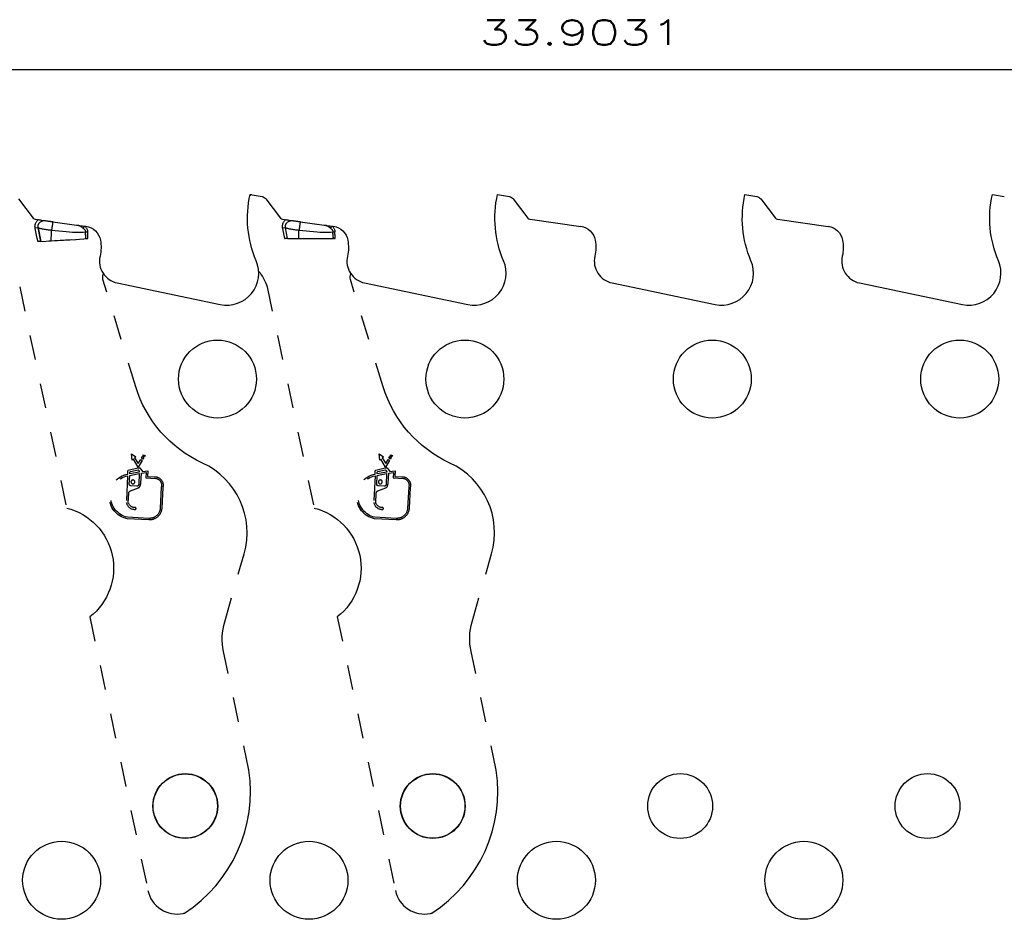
# Model space of a CAD drawing. Header units: inches. Extents: x 3 to 289, y 4 to 291.
# Tile 585 of 634: x 192.03 to 196.01, y 141.69 to 145.33. Entities that reach past the tile are written whole.
import ezdxf
from ezdxf.enums import TextEntityAlignment as Align

# ---------------------------------------------------------------- set-up
doc = ezdxf.new("R2010")
doc.units = ezdxf.units.IN
doc.header["$LTSCALE"] = 0.5
doc.header["$MEASUREMENT"] = 0
doc.linetypes.add('HIDDEN', pattern=[0.225, 0.15, -0.075])
doc.layers.add('DBU', color=7, linetype='Continuous')
doc.styles.add('VERO0-Simplex', font='simplex_.ttf')

msp = doc.modelspace()

# ---------------------------------------------------------------- linework, layer by layer
at = {"layer": 'DBU', "color": 56, "linetype": 'Continuous'}
msp.add_line((177.3465, 145.127), (211.2496, 145.127), dxfattribs=at)
at = {"layer": 'DBU', "color": 30, "linetype": 'Continuous'}
for p, q in [((192.9615, 144.6226), (193.0098, 144.6141)), ((193.9615, 144.6226), (194.0098, 144.6141)), ((194.9615, 144.6226), (195.0098, 144.6141)), ((195.9615, 144.6226), (196.0098, 144.6141)), ((192.0252, 144.6047), (192.0846, 144.5276)), ((193.0252, 144.6047), (193.0846, 144.5276)), ((194.0252, 144.6047), (194.0846, 144.5276)), ((195.0252, 144.6047), (195.0846, 144.5276)), ((192.0922, 144.4959), (192.0926, 144.4989)), ((192.0926, 144.4989), (192.0933, 144.502)), ((192.0928, 144.5229), (192.1119, 144.5202)), ((192.0933, 144.502), (192.0942, 144.5049)), ((192.0942, 144.5049), (192.0954, 144.5078)), ((192.0954, 144.5078), (192.0966, 144.5103)), ((192.0966, 144.5103), (192.0981, 144.5127)), ((192.0981, 144.5127), (192.0997, 144.515)), ((192.0997, 144.515), (192.1016, 144.5172)), ((192.1016, 144.5172), (192.1035, 144.5192)), ((192.1035, 144.5192), (192.1056, 144.5211)), ((192.1056, 144.5211), (192.1091, 144.5206)), ((192.1091, 144.5206), (192.1119, 144.5202)), ((192.1119, 144.5202), (192.1357, 144.5168)), ((192.1119, 144.5202), (192.1138, 144.5199)), ((192.1138, 144.5199), (192.1185, 144.5192)), ((192.1185, 144.5192), (192.1351, 144.5169)), ((192.1351, 144.5169), (192.1636, 144.5129)), ((192.1364, 144.5167), (192.2981, 144.494)), ((192.1636, 144.5129), (192.1643, 144.5128)), ((192.1643, 144.5128), (192.2603, 144.4993)), ((192.2603, 144.4993), (192.2637, 144.4988)), ((192.2637, 144.4988), (192.2934, 144.4947)), ((192.2637, 144.4988), (192.2657, 144.4985)), ((192.2657, 144.4985), (192.2677, 144.498)), ((192.2677, 144.498), (192.2697, 144.4974)), ((193.0928, 144.5229), (193.1357, 144.5168)), ((193.1364, 144.5167), (193.2981, 144.494)), ((194.0928, 144.5229), (194.2981, 144.494)), ((195.0928, 144.5229), (195.2981, 144.494)), ((192.0921, 144.4928), (192.0922, 144.4959)), ((192.0922, 144.4897), (192.0921, 144.4928)), ((192.0925, 144.4866), (192.0922, 144.4897)), ((192.2697, 144.4974), (192.2717, 144.4966)), ((192.2717, 144.4966), (192.2736, 144.4957)), ((192.2736, 144.4957), (192.2755, 144.4947)), ((192.2755, 144.4947), (192.2774, 144.4936)), ((192.2774, 144.4936), (192.2792, 144.4924)), ((192.2792, 144.4924), (192.2811, 144.4912)), ((192.2811, 144.4912), (192.2829, 144.4899)), ((192.2829, 144.4899), (192.2846, 144.4886)), ((192.2846, 144.4886), (192.2864, 144.4872)), ((192.2864, 144.4872), (192.2934, 144.4947)), ((192.2864, 144.4872), (192.2881, 144.4858)), ((192.2881, 144.4858), (192.2898, 144.4842)), ((192.2898, 144.4842), (192.2914, 144.4825)), ((192.2914, 144.4825), (192.2928, 144.4806)), ((192.2928, 144.4806), (192.2937, 144.4793)), ((192.2937, 144.4793), (192.2944, 144.4779)), ((192.2944, 144.4779), (192.295, 144.4764)), ((192.295, 144.4764), (192.2954, 144.4753)), ((192.2954, 144.4753), (192.2957, 144.4741)), ((192.2957, 144.4741), (192.2959, 144.4729)), ((192.2959, 144.4729), (192.296, 144.4717)), ((192.1131, 144.4327), (192.1041, 144.4322)), ((192.1153, 144.4328), (192.1131, 144.4327)), ((192.2985, 144.4439), (192.298, 144.4439)), ((192.305, 144.4443), (192.2985, 144.4439)), ((192.4244, 144.2652), (192.841, 144.1784)), ((193.4244, 144.2652), (193.841, 144.1784)), ((194.4244, 144.2652), (194.841, 144.1784)), ((195.4244, 144.2652), (195.841, 144.1784))]:
    msp.add_line(p, q, dxfattribs=at)
at = {"layer": 'DBU', "color": 254, "linetype": 'HIDDEN'}
for p, q in [((192.1046, 144.4965), (192.1049, 144.4981)), ((192.1049, 144.4981), (192.1053, 144.4996)), ((192.1053, 144.4996), (192.1058, 144.5011)), ((192.1058, 144.5011), (192.1064, 144.5026)), ((192.1064, 144.5026), (192.1071, 144.504)), ((192.1071, 144.504), (192.1079, 144.5054)), ((192.1079, 144.5054), (192.1088, 144.5067)), ((192.1088, 144.5067), (192.1101, 144.5084)), ((192.1101, 144.5084), (192.1115, 144.5099)), ((192.1115, 144.5099), (192.1131, 144.5113)), ((192.1131, 144.5113), (192.1148, 144.5126)), ((192.1148, 144.5126), (192.1165, 144.5137)), ((192.1165, 144.5137), (192.1183, 144.5147)), ((192.1183, 144.5147), (192.1202, 144.5155)), ((192.1202, 144.5155), (192.1222, 144.5161)), ((192.1222, 144.5161), (192.1241, 144.5166)), ((192.1241, 144.5166), (192.1264, 144.517)), ((192.1264, 144.517), (192.1287, 144.5172)), ((192.1287, 144.5172), (192.131, 144.5173)), ((192.131, 144.5173), (192.1331, 144.5171)), ((192.1331, 144.5171), (192.1351, 144.5169)), ((192.1357, 144.5168), (192.1364, 144.5167)), ((192.1619, 144.4984), (192.1617, 144.4965)), ((192.1622, 144.5002), (192.1619, 144.4984)), ((192.1624, 144.5019), (192.1622, 144.5002)), ((192.1627, 144.5035), (192.1624, 144.5019)), ((192.1629, 144.505), (192.1627, 144.5035)), ((192.1632, 144.5065), (192.1629, 144.505)), ((192.1634, 144.5077), (192.1632, 144.5065)), ((192.1635, 144.5089), (192.1634, 144.5077)), ((192.1637, 144.5099), (192.1635, 144.5089)), ((192.1639, 144.5108), (192.1637, 144.5099)), ((192.164, 144.5115), (192.1639, 144.5108)), ((192.1641, 144.5121), (192.164, 144.5115)), ((192.1642, 144.5125), (192.1641, 144.5121)), ((192.1643, 144.5127), (192.1642, 144.5125)), ((192.1643, 144.5128), (192.1643, 144.5127)), ((192.2677, 144.498), (192.2673, 144.4981)), ((192.2697, 144.4974), (192.2677, 144.498)), ((193.1046, 144.4965), (193.1049, 144.4981)), ((193.1049, 144.4981), (193.1053, 144.4996)), ((193.1053, 144.4996), (193.1058, 144.5011)), ((193.1058, 144.5011), (193.1064, 144.5026)), ((193.1064, 144.5026), (193.1071, 144.504)), ((193.1071, 144.504), (193.1079, 144.5054)), ((193.1079, 144.5054), (193.1088, 144.5067)), ((193.1088, 144.5067), (193.1101, 144.5084)), ((193.1101, 144.5084), (193.1115, 144.5099)), ((193.1115, 144.5099), (193.1131, 144.5113)), ((193.1131, 144.5113), (193.1148, 144.5126)), ((193.1148, 144.5126), (193.1165, 144.5137)), ((193.1165, 144.5137), (193.1183, 144.5147)), ((193.1183, 144.5147), (193.1202, 144.5155)), ((193.1202, 144.5155), (193.1222, 144.5161)), ((193.1222, 144.5161), (193.1241, 144.5166)), ((193.1241, 144.5166), (193.1264, 144.517)), ((193.1264, 144.517), (193.1287, 144.5172)), ((193.1287, 144.5172), (193.131, 144.5173)), ((193.131, 144.5173), (193.1331, 144.5171)), ((193.1331, 144.5171), (193.1351, 144.5169)), ((193.1357, 144.5168), (193.1364, 144.5167)), ((193.1619, 144.4984), (193.1617, 144.4965)), ((193.1622, 144.5002), (193.1619, 144.4984)), ((193.1624, 144.5019), (193.1622, 144.5002)), ((193.1627, 144.5035), (193.1624, 144.5019)), ((193.1629, 144.505), (193.1627, 144.5035)), ((193.1632, 144.5065), (193.1629, 144.505)), ((193.1634, 144.5077), (193.1632, 144.5065)), ((193.1635, 144.5089), (193.1634, 144.5077)), ((193.1637, 144.5099), (193.1635, 144.5089)), ((193.1639, 144.5108), (193.1637, 144.5099)), ((193.164, 144.5115), (193.1639, 144.5108)), ((193.1641, 144.5121), (193.164, 144.5115)), ((193.1642, 144.5125), (193.1641, 144.5121)), ((193.1643, 144.5127), (193.1642, 144.5125)), ((193.1643, 144.5128), (193.1643, 144.5127)), ((193.2677, 144.498), (193.2673, 144.4981)), ((193.2697, 144.4974), (193.2677, 144.498)), ((192.1046, 144.4886), (192.0925, 144.4866)), ((192.1043, 144.4933), (192.1044, 144.4949)), ((192.1043, 144.4918), (192.1043, 144.4933)), ((192.1044, 144.4902), (192.1043, 144.4918)), ((192.1044, 144.4949), (192.1046, 144.4965)), ((192.1046, 144.4886), (192.1044, 144.4902)), ((192.1153, 144.4328), (192.1046, 144.4886)), ((192.1046, 144.4886), (192.1153, 144.4328)), ((192.1046, 144.4886), (192.1059, 144.488)), ((192.1059, 144.488), (192.1076, 144.4874)), ((192.1076, 144.4874), (192.1097, 144.4868)), ((192.1097, 144.4868), (192.1121, 144.4861)), ((192.1121, 144.4861), (192.1148, 144.4855)), ((192.1148, 144.4855), (192.1179, 144.4848)), ((192.1179, 144.4848), (192.1212, 144.4841)), ((192.1212, 144.4841), (192.1248, 144.4835)), ((192.1248, 144.4835), (192.1286, 144.4828)), ((192.1286, 144.4828), (192.1326, 144.4822)), ((192.1326, 144.4822), (192.1368, 144.4815)), ((192.1368, 144.4815), (192.1411, 144.4809)), ((192.1411, 144.4809), (192.1455, 144.4803)), ((192.1455, 144.4803), (192.15, 144.4798)), ((192.15, 144.4798), (192.1546, 144.4792)), ((192.1546, 144.4792), (192.1592, 144.4787)), ((192.1594, 144.4806), (192.1592, 144.4787)), ((192.1597, 144.4826), (192.1594, 144.4806)), ((192.16, 144.4846), (192.1597, 144.4826)), ((192.1602, 144.4866), (192.16, 144.4846)), ((192.1605, 144.4886), (192.1602, 144.4866)), ((192.1608, 144.4906), (192.1605, 144.4886)), ((192.1611, 144.4926), (192.1608, 144.4906)), ((192.1614, 144.4946), (192.1611, 144.4926)), ((192.1617, 144.4965), (192.1614, 144.4946)), ((192.2717, 144.4966), (192.2697, 144.4974)), ((192.2736, 144.4957), (192.2717, 144.4966)), ((192.2755, 144.4947), (192.2736, 144.4957)), ((192.2774, 144.4936), (192.2755, 144.4947)), ((192.2792, 144.4924), (192.2774, 144.4936)), ((192.2811, 144.4912), (192.2792, 144.4924)), ((192.2829, 144.4899), (192.2811, 144.4912)), ((192.2846, 144.4886), (192.2829, 144.4899)), ((192.2864, 144.4872), (192.2846, 144.4886)), ((192.2864, 144.4872), (192.2934, 144.4947)), ((192.2934, 144.4947), (192.2952, 144.4928)), ((192.2952, 144.4928), (192.297, 144.4908)), ((192.296, 144.4717), (192.3045, 144.4719)), ((192.298, 144.4439), (192.296, 144.4717)), ((192.297, 144.4908), (192.2987, 144.4886)), ((192.2987, 144.4886), (192.3003, 144.4862)), ((192.3003, 144.4862), (192.3016, 144.4836)), ((192.3016, 144.4836), (192.3024, 144.4818)), ((192.3024, 144.4818), (192.3031, 144.48)), ((192.3031, 144.48), (192.3037, 144.478)), ((192.3037, 144.478), (192.3041, 144.476)), ((192.3041, 144.476), (192.3044, 144.474)), ((192.3044, 144.474), (192.3045, 144.4719)), ((193.1046, 144.4886), (193.0925, 144.4866)), ((193.1043, 144.4933), (193.1044, 144.4949)), ((193.1043, 144.4918), (193.1043, 144.4933)), ((193.1044, 144.4902), (193.1043, 144.4918)), ((193.1044, 144.4949), (193.1046, 144.4965)), ((193.1046, 144.4886), (193.1044, 144.4902)), ((193.1128, 144.4443), (193.1046, 144.4886)), ((193.1046, 144.4886), (193.1059, 144.488)), ((193.1059, 144.488), (193.1076, 144.4874)), ((193.1076, 144.4874), (193.1097, 144.4868)), ((193.1097, 144.4868), (193.1121, 144.4861)), ((193.1121, 144.4861), (193.1148, 144.4855)), ((193.1148, 144.4855), (193.1179, 144.4848)), ((193.1179, 144.4848), (193.1212, 144.4841)), ((193.1212, 144.4841), (193.1248, 144.4835)), ((193.1248, 144.4835), (193.1286, 144.4828)), ((193.1286, 144.4828), (193.1326, 144.4822)), ((193.1326, 144.4822), (193.1368, 144.4815)), ((193.1368, 144.4815), (193.1411, 144.4809)), ((193.1411, 144.4809), (193.1455, 144.4803)), ((193.1455, 144.4803), (193.15, 144.4798)), ((193.15, 144.4798), (193.1546, 144.4792)), ((193.1546, 144.4792), (193.1592, 144.4787)), ((193.1594, 144.4806), (193.1592, 144.4787)), ((193.1597, 144.4826), (193.1594, 144.4806)), ((193.16, 144.4846), (193.1597, 144.4826)), ((193.1602, 144.4866), (193.16, 144.4846)), ((193.1605, 144.4886), (193.1602, 144.4866)), ((193.1608, 144.4906), (193.1605, 144.4886)), ((193.1611, 144.4926), (193.1608, 144.4906)), ((193.1614, 144.4946), (193.1611, 144.4926)), ((193.1617, 144.4965), (193.1614, 144.4946)), ((193.2717, 144.4966), (193.2697, 144.4974)), ((193.2736, 144.4957), (193.2717, 144.4966)), ((193.2755, 144.4947), (193.2736, 144.4957)), ((193.2774, 144.4936), (193.2755, 144.4947)), ((193.2792, 144.4924), (193.2774, 144.4936)), ((193.2811, 144.4912), (193.2792, 144.4924)), ((193.2829, 144.4899), (193.2811, 144.4912)), ((193.2846, 144.4886), (193.2829, 144.4899)), ((193.2864, 144.4872), (193.2846, 144.4886)), ((193.2864, 144.4872), (193.2934, 144.4947)), ((193.2934, 144.4947), (193.2952, 144.4928)), ((193.2952, 144.4928), (193.297, 144.4908)), ((193.296, 144.4717), (193.3045, 144.4719)), ((193.298, 144.4443), (193.296, 144.4717)), ((193.297, 144.4908), (193.2987, 144.4886)), ((193.2987, 144.4886), (193.3003, 144.4862)), ((193.3003, 144.4862), (193.3016, 144.4836)), ((193.3016, 144.4836), (193.3024, 144.4818)), ((193.3024, 144.4818), (193.3031, 144.48)), ((193.3031, 144.48), (193.3037, 144.478)), ((193.3037, 144.478), (193.3041, 144.476)), ((193.3041, 144.476), (193.3044, 144.474)), ((193.3044, 144.474), (193.3045, 144.4719)), ((192.1153, 144.4328), (192.158, 144.4354)), ((192.1478, 144.4348), (192.2386, 144.4403)), ((192.158, 144.4354), (192.298, 144.4439)), ((192.256, 144.4414), (192.305, 144.4443)), ((193.101, 144.4443), (193.1029, 144.4443)), ((193.3026, 144.4443), (193.305, 144.4443)), ((192.4993, 143.846), (192.3669, 144.2792)), ((193.4993, 143.846), (193.3669, 144.2792)), ((192.0302, 144.2492), (192.2201, 143.3558)), ((193.0302, 144.2492), (193.2201, 143.3558)), ((192.4825, 143.575), (192.5001, 143.5629)), ((192.4853, 143.5499), (192.4825, 143.575)), ((192.4898, 143.5536), (192.4853, 143.5499)), ((192.5089, 143.5214), (192.4898, 143.5536)), ((192.5001, 143.5629), (192.4947, 143.5581)), ((192.4947, 143.5581), (192.5097, 143.5359)), ((192.5253, 143.5482), (192.5089, 143.5214)), ((192.5097, 143.5359), (192.5192, 143.5527)), ((192.5192, 143.5527), (192.5253, 143.5482)), ((192.5222, 143.5575), (192.526, 143.5642)), ((192.5284, 143.5536), (192.5222, 143.5575)), ((192.526, 143.5642), (192.5321, 143.5597)), ((192.5279, 143.5671), (192.5304, 143.5714)), ((192.5341, 143.5632), (192.5279, 143.5671)), ((192.5321, 143.5597), (192.5284, 143.5536)), ((192.5304, 143.5714), (192.5369, 143.5678)), ((192.5369, 143.5678), (192.5341, 143.5632)), ((193.4853, 143.5499), (193.4825, 143.575)), ((193.4825, 143.575), (193.5001, 143.5629)), ((193.4898, 143.5536), (193.4853, 143.5499)), ((193.5089, 143.5214), (193.4898, 143.5536)), ((193.5001, 143.5629), (193.4947, 143.5581)), ((193.4947, 143.5581), (193.5097, 143.5359)), ((193.5253, 143.5482), (193.5089, 143.5214)), ((193.5097, 143.5359), (193.5192, 143.5527)), ((193.5192, 143.5527), (193.5253, 143.5482)), ((193.5222, 143.5575), (193.526, 143.5642)), ((193.5284, 143.5536), (193.5222, 143.5575)), ((193.526, 143.5642), (193.5321, 143.5597)), ((193.5279, 143.5671), (193.5304, 143.5714)), ((193.5341, 143.5632), (193.5279, 143.5671)), ((193.5321, 143.5597), (193.5284, 143.5536)), ((193.5304, 143.5714), (193.5369, 143.5678)), ((193.5369, 143.5678), (193.5341, 143.5632)), ((192.4669, 143.4928), (192.4676, 143.5065)), ((192.4676, 143.5065), (192.4692, 143.5091)), ((192.4692, 143.5091), (192.5076, 143.5184)), ((192.4757, 143.5004), (192.478, 143.5037)), ((192.478, 143.5037), (192.5093, 143.5098)), ((192.5076, 143.5184), (192.516, 143.5179)), ((192.5093, 143.5098), (192.5101, 143.5091)), ((192.516, 143.5179), (192.5268, 143.5039)), ((192.5268, 143.5039), (192.5478, 143.5065)), ((192.5478, 143.5065), (192.5466, 143.484)), ((193.4669, 143.4928), (193.4676, 143.5065)), ((193.4676, 143.5065), (193.4692, 143.5091)), ((193.4692, 143.5091), (193.5076, 143.5184)), ((193.4757, 143.5004), (193.478, 143.5037)), ((193.478, 143.5037), (193.5093, 143.5098)), ((193.5076, 143.5184), (193.516, 143.5179)), ((193.5093, 143.5098), (193.5101, 143.5091)), ((193.516, 143.5179), (193.5268, 143.5039)), ((193.5268, 143.5039), (193.5478, 143.5065)), ((193.5478, 143.5065), (193.5466, 143.484)), ((192.4666, 143.4864), (192.461, 143.3789)), ((192.4732, 143.4527), (192.4751, 143.488)), ((192.4751, 143.488), (192.5134, 143.4951)), ((192.5137, 143.5015), (192.4754, 143.4944)), ((192.4754, 143.4944), (192.4757, 143.5004)), ((192.5134, 143.4951), (192.5111, 143.4507)), ((192.5199, 143.457), (192.522, 143.4969)), ((192.522, 143.4969), (192.5411, 143.4994)), ((192.5411, 143.4994), (192.54, 143.4781)), ((192.54, 143.4781), (192.5809, 143.4759)), ((192.5466, 143.484), (192.5738, 143.4825)), ((193.4666, 143.4864), (193.461, 143.3789)), ((193.4732, 143.4527), (193.4751, 143.488)), ((193.4751, 143.488), (193.5134, 143.4951)), ((193.5137, 143.5015), (193.4754, 143.4944)), ((193.4754, 143.4944), (193.4757, 143.5004)), ((193.5134, 143.4951), (193.5111, 143.4507)), ((193.5199, 143.457), (193.522, 143.4969)), ((193.522, 143.4969), (193.5411, 143.4994)), ((193.5411, 143.4994), (193.54, 143.4781)), ((193.54, 143.4781), (193.5809, 143.4759)), ((193.5466, 143.484), (193.5738, 143.4825)), ((192.4781, 143.4259), (192.5104, 143.4381)), ((192.5037, 143.4441), (192.4799, 143.4453)), ((192.5169, 143.4451), (192.5195, 143.4548)), ((192.6026, 143.4405), (192.5982, 143.3554)), ((192.6089, 143.4395), (192.6044, 143.3551)), ((193.4781, 143.4259), (193.5104, 143.4381)), ((193.5037, 143.4441), (193.4799, 143.4453)), ((193.5169, 143.4451), (193.5195, 143.4548)), ((193.6026, 143.4405), (193.5982, 143.3554)), ((193.6089, 143.4395), (193.6044, 143.3551)), ((192.4693, 143.377), (192.4713, 143.4166)), ((193.4693, 143.377), (193.4713, 143.4166)), ((192.5521, 143.308), (192.4645, 143.3126)), ((192.5525, 143.3143), (192.4653, 143.3189)), ((193.5521, 143.308), (193.4645, 143.3126)), ((193.5525, 143.3143), (193.4653, 143.3189)), ((192.8588, 142.8968), (192.9373, 143.1707)), ((193.8588, 142.8968), (193.9373, 143.1707)), ((192.3136, 142.9159), (192.5486, 141.8106)), ((193.3136, 142.9159), (193.5486, 141.8106)), ((192.9564, 142.2968), (192.8545, 142.776)), ((193.9564, 142.2968), (193.8545, 142.776))]:
    msp.add_line(p, q, dxfattribs=at)
at = {"layer": 'DBU', "color": 1, "linetype": 'Continuous'}
for p, q in [((193.0922, 144.4959), (193.0926, 144.4989)), ((193.0926, 144.4989), (193.0933, 144.502)), ((193.0933, 144.502), (193.0942, 144.5049)), ((193.0942, 144.5049), (193.0954, 144.5078)), ((193.0954, 144.5078), (193.0966, 144.5103)), ((193.0966, 144.5103), (193.0981, 144.5127)), ((193.0981, 144.5127), (193.0997, 144.515)), ((193.0997, 144.515), (193.1016, 144.5172)), ((193.1016, 144.5172), (193.1035, 144.5192)), ((193.1035, 144.5192), (193.1056, 144.5211)), ((193.1056, 144.5211), (193.1091, 144.5206)), ((193.1091, 144.5206), (193.1119, 144.5202)), ((193.1119, 144.5202), (193.1138, 144.5199)), ((193.1138, 144.5199), (193.1185, 144.5192)), ((193.1185, 144.5192), (193.1351, 144.5169)), ((193.1351, 144.5169), (193.1635, 144.5129)), ((193.1635, 144.5129), (193.1643, 144.5128)), ((193.1643, 144.5128), (193.2603, 144.4993)), ((193.2603, 144.4993), (193.2637, 144.4988)), ((193.2637, 144.4988), (193.2934, 144.4947)), ((193.2637, 144.4988), (193.2657, 144.4985)), ((193.2657, 144.4985), (193.2677, 144.498)), ((193.2677, 144.498), (193.2697, 144.4974)), ((193.0921, 144.4928), (193.0922, 144.4959)), ((193.0922, 144.4897), (193.0921, 144.4928)), ((193.0925, 144.4866), (193.0922, 144.4897)), ((193.2697, 144.4974), (193.2717, 144.4966)), ((193.2717, 144.4966), (193.2736, 144.4957)), ((193.2736, 144.4957), (193.2755, 144.4947)), ((193.2755, 144.4947), (193.2774, 144.4936)), ((193.2774, 144.4936), (193.2792, 144.4924)), ((193.2792, 144.4924), (193.2811, 144.4912)), ((193.2811, 144.4912), (193.2829, 144.4899)), ((193.2829, 144.4899), (193.2846, 144.4886)), ((193.2846, 144.4886), (193.2864, 144.4872)), ((193.2864, 144.4872), (193.2934, 144.4947)), ((193.2864, 144.4872), (193.2881, 144.4858)), ((193.2881, 144.4858), (193.2898, 144.4842)), ((193.2898, 144.4842), (193.2914, 144.4825)), ((193.2914, 144.4825), (193.2928, 144.4806)), ((193.2928, 144.4806), (193.2937, 144.4793)), ((193.2937, 144.4793), (193.2944, 144.4779)), ((193.2944, 144.4779), (193.295, 144.4764)), ((193.295, 144.4764), (193.2954, 144.4753)), ((193.2954, 144.4753), (193.2957, 144.4741)), ((193.2957, 144.4741), (193.2959, 144.4729)), ((193.2959, 144.4729), (193.296, 144.4717)), ((193.1114, 144.4443), (193.101, 144.4443)), ((193.1128, 144.4443), (193.1114, 144.4443)), ((193.1128, 144.4443), (193.158, 144.4443)), ((193.158, 144.4443), (193.298, 144.4443)), ((193.305, 144.4443), (193.298, 144.4443))]:
    msp.add_line(p, q, dxfattribs=at)
at = {"layer": 'DBU', "color": 4, "linetype": 'Continuous'}
for p, q in [((192.1046, 144.4886), (192.0925, 144.4866)), ((192.1592, 144.4787), (192.174, 144.477)), ((192.174, 144.477), (192.1888, 144.4754)), ((192.1888, 144.4754), (192.2035, 144.4739)), ((192.2035, 144.4739), (192.2179, 144.4727)), ((192.2179, 144.4727), (192.2321, 144.4717)), ((192.2321, 144.4717), (192.2437, 144.471)), ((192.2437, 144.471), (192.255, 144.4706)), ((192.255, 144.4706), (192.2659, 144.4705)), ((192.2659, 144.4705), (192.2765, 144.4706)), ((192.2765, 144.4706), (192.2865, 144.471)), ((192.2865, 144.471), (192.296, 144.4717)), ((192.296, 144.4717), (192.3045, 144.4719)), ((193.1046, 144.4886), (193.0925, 144.4866)), ((193.1592, 144.4787), (193.174, 144.477)), ((193.174, 144.477), (193.1888, 144.4754)), ((193.1888, 144.4754), (193.2035, 144.4739)), ((193.2035, 144.4739), (193.2179, 144.4727)), ((193.2179, 144.4727), (193.2321, 144.4717)), ((193.2321, 144.4717), (193.2437, 144.471)), ((193.2437, 144.471), (193.255, 144.4706)), ((193.255, 144.4706), (193.2659, 144.4705)), ((193.2659, 144.4705), (193.2765, 144.4706)), ((193.2765, 144.4706), (193.2865, 144.471)), ((193.2865, 144.471), (193.296, 144.4717)), ((193.296, 144.4717), (193.3045, 144.4719))]:
    msp.add_line(p, q, dxfattribs=at)
at = {"layer": 'DBU', "color": 30, "linetype": 'Continuous'}
for centre, radius in [((192.8296, 143.877), 0.1575), ((193.8296, 143.877), 0.1575), ((194.8296, 143.877), 0.1575), ((195.8296, 143.877), 0.1575), ((192.6996, 142.152), 0.131), ((192.6996, 142.152), 0.13), ((193.6996, 142.152), 0.131), ((194.6996, 142.152), 0.131), ((195.6996, 142.152), 0.131), ((192.1996, 141.852), 0.1575), ((193.1996, 141.852), 0.1575), ((194.1996, 141.852), 0.1575), ((195.1996, 141.852), 0.1575)]:
    msp.add_circle(centre, radius, dxfattribs=at)
at = {"layer": 'DBU', "color": 254, "linetype": 'HIDDEN', "extrusion": (0, 0, -1)}
for centre in [(-192.4878, 143.4615), (-193.4878, 143.4615)]:
    msp.add_circle(centre, 0.00784, dxfattribs=at)
at = {"layer": 'DBU', "color": 1, "linetype": 'Continuous'}
msp.add_circle((193.6996, 142.152), 0.13, dxfattribs=at)
at = {"layer": 'DBU', "color": 30, "linetype": 'Continuous', "extrusion": (0, 0, -1)}
for centre, radius, start, end in [((-193.3891, 144.5269), 0.4382, 336.9304, 12.6192), ((-194.3891, 144.5269), 0.4382, 336.9304, 12.6192), ((-195.3891, 144.5269), 0.4382, 336.9304, 12.6192), ((-196.3891, 144.5269), 0.4382, 336.9304, 12.6192), ((-193.0054, 144.5895), 0.025, 100.0258, 142.4115), ((-194.0054, 144.5895), 0.025, 100.0258, 142.4115), ((-195.0054, 144.5895), 0.025, 100.0258, 142.4115), ((-192.2885, 144.4258), 0.0689, 98, 169.7316), ((-193.2885, 144.4258), 0.0689, 98, 169.7316), ((-194.2885, 144.4258), 0.0689, 98, 169.7316), ((-195.2885, 144.4258), 0.0689, 98, 169.7316), ((-192.1965, 144.4091), 0.1625, 169.7316, 192.7468), ((-193.1965, 144.4091), 0.1625, 169.7316, 192.7468), ((-194.1965, 144.4091), 0.1625, 169.7316, 192.7468), ((-195.1965, 144.4091), 0.1625, 169.7316, 192.7468), ((-192.3968, 144.2883), 0.0313, 342.9999, 26.1997), ((-192.9775, 143.9922), 0.5, 294.6543, 342.9999), ((-192.16, 143.1131), 0.25, 103.9254, 232.0746), ((-193.0991, 142.8279), 0.25, 348, 16)]:
    msp.add_arc(centre, radius, start, end, dxfattribs=at)
at = {"layer": 'DBU', "color": 254, "linetype": 'HIDDEN'}
for centre, radius, start, end in [((192.966, 144.616), 0.00571, 79.9742, 168.1032), ((204.7047, 144.6844), 12.4021, 180.98189, 181.10926), ((193.6929, 144.5852), 0.6084, 189.3241, 193.3864), ((192.5067, 143.4479), 0.0105, 290.6817, 344.703), ((192.5093, 143.4576), 0.0105, 344.703, 357), ((193.5067, 143.4479), 0.0105, 290.6817, 344.703), ((193.5093, 143.4576), 0.0105, 344.703, 357), ((192.4948, 143.3849), 0.0344, 190.0192, 272.7393), ((192.4967, 143.3542), 0.00376, 267, 96.9146), ((193.4948, 143.3849), 0.0344, 190.0192, 272.7393), ((193.4967, 143.3542), 0.00376, 267, 96.9146)]:
    msp.add_arc(centre, radius, start, end, dxfattribs=at)
at = {"layer": 'DBU', "color": 30, "linetype": 'Continuous'}
for centre, radius, start, end in [((192.0945, 144.5352), 0.0125, 217.5885, 262), ((193.0945, 144.5352), 0.0125, 217.5885, 262), ((194.0945, 144.5352), 0.0125, 217.5885, 262), ((195.0945, 144.5352), 0.0125, 217.5885, 262), ((192.4427, 144.3534), 0.09, 167.2532, 258.2208), ((192.8673, 144.3047), 0.129, 258.2208, 23.0696), ((193.4427, 144.3534), 0.09, 167.2532, 258.2208), ((193.8673, 144.3047), 0.129, 258.2208, 23.0696), ((194.4427, 144.3534), 0.09, 167.2532, 258.2208), ((194.8673, 144.3047), 0.129, 258.2208, 23.0696), ((195.4427, 144.3534), 0.09, 167.2532, 258.2208), ((195.8673, 144.3047), 0.129, 258.2208, 23.0696), ((192.6393, 143.2562), 0.31, 344, 65.2945), ((192.3778, 142.2104), 0.585, 302.9234, 8.4907), ((192.6659, 141.8356), 0.12, 192, 282.0043), ((192.6665, 141.833), 0.1174, 282.0043, 284.4452)]:
    msp.add_arc(centre, radius, start, end, dxfattribs=at)
at = {"layer": 'DBU', "color": 254, "linetype": 'HIDDEN', "extrusion": (0, 0, -1)}
for centre, radius, start, end in [((-192.2596, 144.4694), 0.0297, 97.825, 104.8748), ((-193.2596, 144.4694), 0.0297, 97.825, 104.8748), ((-192.6881, 144.5843), 0.6035, 345.4019, 350.6875), ((-192.831, 144.4395), 0.673, 359.6496, 3.3368), ((-193.8367, 144.4393), 0.6787, 0.4216, 3.3269), ((-205.7047, 144.6844), 12.4021, 358.89074, 359.01811), ((-192.5032, 143.5011), 0.0105, 131.3426, 178.2042), ((-193.5032, 143.5011), 0.0105, 131.3426, 178.2042), ((-192.4835, 143.4025), 0.0918, 281.9262, 79.6209), ((-192.4835, 143.4025), 0.0856, 282.247, 78.6237), ((-192.5759, 143.4485), 0.0341, 86.4885, 195.2728), ((-192.5759, 143.4485), 0.0279, 100.2054, 196.5849), ((-193.4835, 143.4025), 0.0918, 281.9262, 79.6209), ((-193.4835, 143.4025), 0.0856, 282.247, 78.6237), ((-193.5759, 143.4485), 0.0341, 86.4885, 195.2728), ((-193.5759, 143.4485), 0.0279, 100.2054, 196.5849), ((-192.4819, 143.416), 0.0105, 3, 69.3183), ((-192.4803, 143.4523), 0.00703, 273, 3), ((-192.5041, 143.4511), 0.00703, 183, 273), ((-193.4819, 143.416), 0.0105, 3, 69.3183), ((-193.4803, 143.4523), 0.00703, 273, 3), ((-193.5041, 143.4511), 0.00703, 183, 273), ((-192.4956, 143.3857), 0.0277, 268.7143, 341.8106), ((-192.5548, 143.3577), 0.0497, 183, 273), ((-192.5548, 143.3577), 0.0435, 183, 273), ((-193.4956, 143.3857), 0.0277, 268.7143, 341.8106), ((-193.5548, 143.3577), 0.0497, 183, 273), ((-193.5548, 143.3577), 0.0435, 183, 273)]:
    msp.add_arc(centre, radius, start, end, dxfattribs=at)
at = {"layer": 'DBU', "color": 4, "linetype": 'Continuous', "extrusion": (0, 0, -1)}
for centre, radius, start, end in [((-196.6554, 144.7789), 4.3703, 355.6035, 355.9696), ((-197.6261, 144.7768), 4.3408, 355.6075, 355.9704)]:
    msp.add_arc(centre, radius, start, end, dxfattribs=at)
at = {"layer": 'DBU', "color": 1, "linetype": 'Continuous', "extrusion": (0, 0, -1)}
for centre, radius, start, end in [((-192.8476, 144.1933), 0.191, 140.9914, 162.9858), ((-193.3968, 144.2883), 0.0313, 342.9999, 26.1997), ((-193.9775, 143.9922), 0.5, 294.6543, 342.9999), ((-193.16, 143.1131), 0.25, 103.9254, 232.0746), ((-194.0991, 142.8279), 0.25, 348, 16)]:
    msp.add_arc(centre, radius, start, end, dxfattribs=at)
at = {"layer": 'DBU', "color": 1, "linetype": 'Continuous'}
for centre, radius, start, end in [((193.6393, 143.2562), 0.31, 344, 65.2945), ((193.3778, 142.2104), 0.585, 302.9234, 8.4907), ((193.6659, 141.8356), 0.12, 192, 282.0043), ((193.6665, 141.833), 0.1174, 282.0043, 284.4452)]:
    msp.add_arc(centre, radius, start, end, dxfattribs=at)

# ---------------------------------------------------------------- texts
at = {"layer": 'DBU', "color": 230, "linetype": 'Continuous', "style": 'VERO0-Simplex', "width": 1.3898}
msp.add_text('33.9031', height=0.1, dxfattribs=at).set_placement((193.888, 145.227), (194.708, 145.227), align=Align.FIT)

doc.saveas('drawing.dxf')
